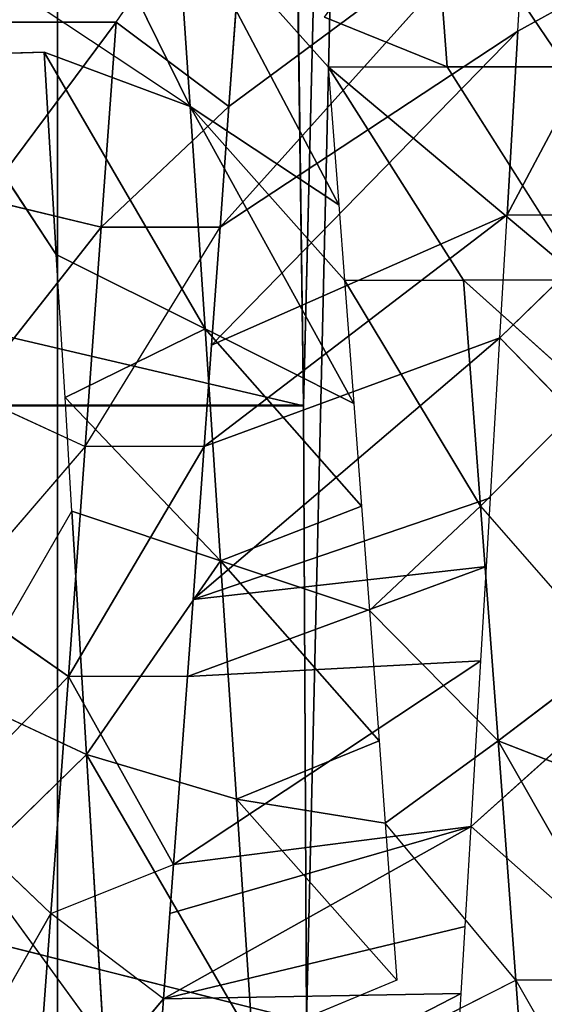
# Model space of a CAD drawing. Extents: x 143 to 263, y -61 to 82.
# Tile 287 of 656: x 154.657 to 155.043, y 72.245 to 72.969. Entities that reach past the tile are written whole.
import ezdxf

# ---------------------------------------------------------------- set-up
doc = ezdxf.new("R2010")
doc.units = 0
doc.header["$LTSCALE"] = 25.4
doc.layers.get('0').update_dxf_attribs({"color": 13, "linetype": 'CONTINUOUS'})

# ---------------------------------------------------------------- blocks, each defined once
blk = doc.blocks.new('ICE-BALL-8126_STL')
at = {"color": 41}
for p, q in [((9.96969, -48.84158, 96.50373), (10.14555, -48.74107, 96.49727)), ((9.40711, -48.84797, 93.07523), (9.22218, -48.74966, 93.14476)), ((9.40711, -48.84797, 93.07523), (9.22218, -48.74966, 93.14476)), ((9.27221, -48.84008, 93.12382), (9.22218, -48.74966, 93.14476)), ((9.96969, -48.75409, 96.50373), (9.79385, -48.85468, 96.49044)), ((9.96969, -48.75409, 96.50373), (9.79385, -48.85468, 96.49044)), ((9.96969, -48.75409, 96.50373), (9.96969, -48.84158, 96.50373)), ((9.5475, -48.99769, 96.6234), (0, -48.7633, 99.97118)), ((0, -48.7633, 99.97118), (10, -48.99556, 96.68291)), ((9.5475, -48.99769, 96.6234), (0, -48.7633, 99.97118)), ((9.54699, -48.99769, 93.24256), (0, -48.7633, 89.89464)), ((0, -48.7633, 89.89464), (10, -48.99556, 93.18291)), ((0, -48.7633, 89.89464), (10, -48.99556, 93.18291)), ((9.54699, -48.99769, 93.24256), (0, -48.7633, 89.89464)), ((0, -48.7633, 99.97118), (10, -48.99556, 96.68291)), ((9.49755, -48.85329, 93.04875), (9.40711, -48.76048, 93.07523)), ((9.40711, -48.84797, 93.07523), (9.40711, -48.76048, 93.07523)), ((9.82887, -48.76456, 96.49467), (9.79385, -48.85468, 96.49044)), ((9.49755, -48.85329, 93.04875), (9.58254, -48.7708, 93.02812)), ((9.62134, -48.8676, 96.45771), (9.7308, -48.77189, 96.48079)), ((9.79385, -48.85468, 96.49044), (9.7308, -48.77189, 96.48079)), ((9.85671, -48.87454, 92.98818), (9.77379, -48.78212, 92.99608)), ((9.53947, -48.78627, 96.43501), (9.45527, -48.88012, 96.40657)), ((9.53947, -48.78627, 96.43501), (9.62134, -48.8676, 96.45771)), ((9.85671, -48.87454, 92.98818), (9.93029, -48.79143, 92.98415)), ((9.45527, -48.79263, 96.40657), (9.29842, -48.89203, 96.33868)), ((9.45527, -48.79263, 96.40657), (9.45527, -48.88012, 96.40657)), ((9.29842, -48.80453, 96.33868), (9.15303, -48.90315, 96.25618)), ((9.29842, -48.89203, 96.33868), (9.29842, -48.80453, 96.33868)), ((9.16543, -48.83385, 93.17053), (9.32758, -49.0526, 93.51296)), ((9.16543, -48.83385, 93.17053), (9.32758, -49.0526, 93.51296)), ((9.16543, -48.83385, 93.17053), (9.41636, -49.05902, 93.47423)), ((9.16543, -48.83385, 93.17053), (9.41636, -49.05902, 93.47423)), ((9.27221, -48.84008, 93.12382), (9.16543, -48.83385, 93.17053)), ((10.14555, -48.82857, 96.49727), (9.96969, -48.84158, 96.50373)), ((10.14555, -48.82857, 96.49727), (9.96969, -48.84158, 96.50373)), ((9.40711, -48.84797, 93.07523), (9.27221, -48.84008, 93.12382)), ((9.27221, -48.84008, 93.12382), (9.41636, -49.05902, 93.47423)), ((9.27221, -48.84008, 93.12382), (9.41636, -49.05902, 93.47423)), ((9.27221, -48.84008, 93.12382), (9.50295, -49.06532, 93.4425)), ((9.27221, -48.84008, 93.12382), (9.50295, -49.06532, 93.4425)), ((9.40711, -48.84797, 93.07523), (9.27221, -48.84008, 93.12382)), ((9.79385, -48.85468, 96.49044), (9.96969, -48.84158, 96.50373)), ((9.79385, -48.85468, 96.49044), (9.96969, -48.84158, 96.50373)), ((9.96969, -48.84158, 96.50373), (9.85418, -48.93768, 96.49725)), ((10.0122, -48.92593, 96.50397), (9.96969, -48.84158, 96.50373)), ((9.50295, -49.06532, 93.4425), (9.40711, -48.84797, 93.07523)), ((9.40711, -48.84797, 93.07523), (9.57739, -49.07074, 93.4197)), ((9.40711, -48.84797, 93.07523), (9.57739, -49.07074, 93.4197)), ((9.49755, -48.85329, 93.04875), (9.40711, -48.84797, 93.07523)), ((9.50295, -49.06532, 93.4425), (9.40711, -48.84797, 93.07523)), ((9.49755, -48.85329, 93.04875), (9.57739, -49.07074, 93.4197)), ((9.49755, -48.85329, 93.04875), (9.57739, -49.07074, 93.4197)), ((9.49755, -48.85329, 93.04875), (9.68986, -49.07897, 93.39272)), ((9.49755, -48.85329, 93.04875), (9.68986, -49.07897, 93.39272)), ((9.61507, -48.86022, 93.02128), (9.49755, -48.85329, 93.04875)), ((9.79385, -48.85468, 96.49044), (9.62134, -48.8676, 96.45771)), ((9.79385, -48.85468, 96.49044), (9.62134, -48.8676, 96.45771)), ((9.69793, -48.94935, 96.47472), (9.79385, -48.85468, 96.49044)), ((9.79385, -48.85468, 96.49044), (9.85418, -48.93768, 96.49725)), ((9.61507, -48.86022, 93.02128), (9.68986, -49.07897, 93.39272)), ((9.61507, -48.86022, 93.02128), (9.68986, -49.07897, 93.39272)), ((9.6656, -48.8632, 93.0118), (9.61507, -48.86022, 93.02128)), ((9.68986, -49.07897, 93.39272), (9.6656, -48.8632, 93.0118)), ((9.6656, -48.8632, 93.0118), (9.74643, -49.08312, 93.38239)), ((9.6656, -48.8632, 93.0118), (9.74643, -49.08312, 93.38239)), ((9.73501, -48.86732, 93.001), (9.6656, -48.8632, 93.0118)), ((9.68986, -49.07897, 93.39272), (9.6656, -48.8632, 93.0118)), ((9.45527, -48.88012, 96.40657), (9.62134, -48.8676, 96.45771)), ((9.45527, -48.88012, 96.40657), (9.62134, -48.8676, 96.45771)), ((9.45527, -48.96762, 96.40657), (9.62134, -48.8676, 96.45771)), ((9.69793, -48.94935, 96.47472), (9.62134, -48.8676, 96.45771)), ((9.73501, -48.86732, 93.001), (9.74643, -49.08312, 93.38239)), ((9.73501, -48.86732, 93.001), (9.74643, -49.08312, 93.38239)), ((9.73501, -48.86732, 93.001), (9.88455, -49.09329, 93.36604)), ((9.73501, -48.86732, 93.001), (9.88455, -49.09329, 93.36604)), ((9.85671, -48.87454, 92.98818), (9.73501, -48.86732, 93.001)), ((9.85671, -48.87454, 92.98818), (9.88455, -49.09329, 93.36604)), ((9.85671, -48.87454, 92.98818), (9.88455, -49.09329, 93.36604)), ((9.85671, -48.87454, 92.98818), (9.92065, -49.09596, 93.3638)), ((9.85671, -48.87454, 92.98818), (9.92065, -49.09596, 93.3638)), ((9.93031, -48.87893, 92.98415), (9.85671, -48.87454, 92.98818)), ((9.93031, -48.87893, 92.98415), (9.98347, -49.10061, 93.36189)), ((9.93031, -48.87893, 92.98415), (9.98347, -49.10061, 93.36189)), ((9.97948, -48.88186, 92.98302), (9.93031, -48.87893, 92.98415)), ((9.29842, -48.97953, 96.33868), (9.45527, -48.88012, 96.40657)), ((9.45527, -48.96762, 96.40657), (9.45527, -48.88012, 96.40657)), ((9.97948, -48.88186, 92.98302), (9.98347, -49.10061, 93.36189)), ((9.97948, -48.88186, 92.98302), (9.98347, -49.10061, 93.36189)), ((9.97948, -48.88186, 92.98302), (10.0969, -49.10903, 93.36478)), ((9.97948, -48.88186, 92.98302), (10.0969, -49.10903, 93.36478)), ((10.10258, -48.88922, 92.98561), (9.97948, -48.88186, 92.98302)), ((9.15303, -48.90315, 96.25618), (9.29842, -48.89203, 96.33868)), ((9.15303, -48.90315, 96.25618), (9.29842, -48.89203, 96.33868)), ((9.26202, -48.98231, 96.31992), (9.29842, -48.89203, 96.33868)), ((9.29842, -48.97953, 96.33868), (9.29842, -48.89203, 96.33868)), ((9.96969, -48.92908, 96.50373), (9.8366, -49.04705, 96.68587)), ((9.96969, -48.92908, 96.50373), (9.8366, -49.04705, 96.68587)), ((9.85418, -48.93768, 96.49725), (9.96969, -48.92908, 96.50373)), ((9.96969, -48.92908, 96.50373), (10.01367, -49.03531, 96.69341)), ((9.66151, -49.05873, 96.66062), (9.79385, -48.94218, 96.49044)), ((9.66151, -49.05873, 96.66062), (9.79385, -48.94218, 96.49044)), ((9.69793, -48.94935, 96.47472), (9.79385, -48.94218, 96.49044)), ((9.79385, -48.94218, 96.49044), (9.85418, -48.93768, 96.49725)), ((9.8366, -49.04705, 96.68587), (9.79385, -48.94218, 96.49044)), ((9.8366, -49.04705, 96.68587), (9.79385, -48.94218, 96.49044)), ((9.85418, -48.93768, 96.49725), (9.8366, -49.04705, 96.68587)), ((9.85418, -48.93768, 96.49725), (9.8366, -49.04705, 96.68587)), ((9.62134, -48.9551, 96.45771), (9.69793, -48.94935, 96.47472)), ((9.69793, -48.94935, 96.47472), (9.66151, -49.05873, 96.66062)), ((9.69793, -48.94935, 96.47472), (9.66151, -49.05873, 96.66062)), ((9.49101, -49.07016, 96.61829), (9.62134, -48.9551, 96.45771)), ((9.49101, -49.07016, 96.61829), (9.62134, -48.9551, 96.45771)), ((9.54578, -48.96079, 96.43694), (9.62134, -48.9551, 96.45771)), ((9.66151, -49.05873, 96.66062), (9.62134, -48.9551, 96.45771)), ((9.66151, -49.05873, 96.66062), (9.62134, -48.9551, 96.45771)), ((9.54578, -48.96079, 96.43694), (9.32749, -49.0812, 96.55996)), ((9.54578, -48.96079, 96.43694), (9.32749, -49.0812, 96.55996)), ((9.45527, -48.96762, 96.40657), (9.54578, -48.96079, 96.43694)), ((9.54578, -48.96079, 96.43694), (9.49101, -49.07016, 96.61829)), ((9.54578, -48.96079, 96.43694), (9.49101, -49.07016, 96.61829)), ((9.29842, -48.97953, 96.33868), (9.39986, -48.97182, 96.38489)), ((9.45527, -48.96762, 96.40657), (9.32749, -49.0812, 96.55996)), ((9.45527, -48.96762, 96.40657), (9.32749, -49.0812, 96.55996)), ((9.39986, -48.97182, 96.38489), (9.32749, -49.0812, 96.55996)), ((9.39986, -48.97182, 96.38489), (9.32749, -49.0812, 96.55996)), ((9.39986, -48.97182, 96.38489), (9.45527, -48.96762, 96.40657)), ((9.29842, -48.97953, 96.33868), (9.17304, -49.09168, 96.48716)), ((9.5475, -48.99769, 96.6234), (9.125, -49.00351, 96.44846)), ((9.125, -49.00351, 93.41737), (9.54699, -48.99769, 93.24256)), ((9.125, -49.00351, 93.41737), (9.54699, -48.99769, 93.24256)), ((9.5475, -48.99769, 96.6234), (9.125, -49.00351, 96.44846)), ((9.54699, -48.99769, 93.24256), (10, -48.99556, 93.18291)), ((9.54699, -48.99769, 93.24256), (10, -48.99556, 93.18291)), ((9.54699, -48.99769, 93.24256), (9.54699, -50.79876, 93.24256)), ((9.54699, -48.99769, 93.24256), (9.54699, -50.79876, 93.24256)), ((10, -48.99556, 96.68291), (9.5475, -48.99769, 96.6234)), ((10, -48.99556, 96.68291), (9.5475, -48.99769, 96.6234)), ((9.5475, -50.79876, 96.6234), (9.5475, -48.99769, 96.6234)), ((9.5475, -50.79876, 96.6234), (9.5475, -48.99769, 96.6234)), ((9.26555, -49.13561, 93.54403), (9.12186, -49.03692, 93.63011)), ((10.01367, -49.03531, 96.69341), (9.80371, -49.15734, 96.87301)), ((10.01367, -49.03531, 96.69341), (9.80371, -49.15734, 96.87301)), ((9.8366, -49.04705, 96.68587), (10.01367, -49.03531, 96.69341)), ((9.8366, -49.04705, 96.68587), (10.01367, -49.03531, 96.69341)), ((9.32758, -49.0526, 93.51296), (9.24478, -49.04657, 93.55521)), ((9.26555, -49.13561, 93.54403), (9.32758, -49.0526, 93.51296)), ((9.41636, -49.05902, 93.47423), (9.32758, -49.0526, 93.51296)), ((9.32758, -49.0526, 93.51296), (9.41636, -49.14652, 93.47423)), ((9.66151, -49.05873, 96.66062), (9.8366, -49.04705, 96.68587)), ((9.66151, -49.05873, 96.66062), (9.8366, -49.04705, 96.68587)), ((9.8366, -49.04705, 96.68587), (9.80371, -49.15734, 96.87301)), ((9.8366, -49.04705, 96.68587), (9.80371, -49.15734, 96.87301)), ((9.50295, -49.06532, 93.4425), (9.41636, -49.05902, 93.47423)), ((9.57739, -49.15824, 93.4197), (9.41636, -49.05902, 93.47423)), ((9.41636, -49.14652, 93.47423), (9.41636, -49.05902, 93.47423)), ((9.66151, -49.05873, 96.66062), (9.49101, -49.07016, 96.61829)), ((9.66151, -49.05873, 96.66062), (9.49101, -49.07016, 96.61829)), ((9.54135, -49.17316, 96.8282), (9.66151, -49.05873, 96.66062)), ((9.54135, -49.17316, 96.8282), (9.66151, -49.05873, 96.66062)), ((9.66151, -49.05873, 96.66062), (9.62509, -49.1681, 96.84653)), ((9.66151, -49.05873, 96.66062), (9.62509, -49.1681, 96.84653)), ((9.66151, -49.05873, 96.66062), (9.80371, -49.15734, 96.87301)), ((9.66151, -49.05873, 96.66062), (9.80371, -49.15734, 96.87301)), ((9.57739, -49.07074, 93.4197), (9.50295, -49.06532, 93.4425)), ((9.49101, -49.07016, 96.61829), (9.28754, -49.18859, 96.7481)), ((9.49101, -49.07016, 96.61829), (9.28754, -49.18859, 96.7481)), ((9.32749, -49.0812, 96.55996), (9.49101, -49.07016, 96.61829)), ((9.32749, -49.0812, 96.55996), (9.49101, -49.07016, 96.61829)), ((9.43624, -49.17954, 96.79964), (9.49101, -49.07016, 96.61829)), ((9.43624, -49.17954, 96.79964), (9.49101, -49.07016, 96.61829)), ((9.54135, -49.17316, 96.8282), (9.49101, -49.07016, 96.61829)), ((9.54135, -49.17316, 96.8282), (9.49101, -49.07016, 96.61829)), ((9.68986, -49.07897, 93.39272), (9.57739, -49.07074, 93.4197)), ((9.57739, -49.07074, 93.4197), (9.57739, -49.15824, 93.4197)), ((9.57739, -49.07074, 93.4197), (9.74643, -49.17062, 93.38239)), ((9.08405, -49.20106, 96.6544), (9.32749, -49.0812, 96.55996)), ((9.08405, -49.20106, 96.6544), (9.32749, -49.0812, 96.55996)), ((9.17304, -49.09168, 96.48716), (9.32749, -49.0812, 96.55996)), ((9.17304, -49.09168, 96.48716), (9.32749, -49.0812, 96.55996)), ((9.32749, -49.0812, 96.55996), (9.25513, -49.19057, 96.73504)), ((9.32749, -49.0812, 96.55996), (9.28754, -49.18859, 96.7481)), ((9.74643, -49.08312, 93.38239), (9.68986, -49.07897, 93.39272)), ((9.88455, -49.09329, 93.36604), (9.74643, -49.08312, 93.38239)), ((9.88455, -49.09329, 93.36604), (9.74643, -49.08312, 93.38239)), ((9.74643, -49.08312, 93.38239), (9.74643, -49.17062, 93.38239)), ((9.74643, -49.17062, 93.38239), (9.88455, -49.09329, 93.36604)), ((9.74643, -49.17062, 93.38239), (9.88455, -49.09329, 93.36604)), ((9.92065, -49.09596, 93.3638), (9.88455, -49.09329, 93.36604)), ((9.92065, -49.18346, 93.3638), (9.88455, -49.09329, 93.36604)), ((9.98347, -49.10061, 93.36189), (9.92065, -49.09596, 93.3638)), ((9.98347, -49.10061, 93.36189), (9.92065, -49.18346, 93.3638)), ((10.0969, -49.10903, 93.36478), (9.98347, -49.10061, 93.36189)), ((9.98347, -49.10061, 93.36189), (10.0969, -49.19653, 93.36478)), ((9.41636, -49.14652, 93.47423), (9.26555, -49.13561, 93.54403)), ((9.26555, -49.22311, 93.54403), (9.26555, -49.13561, 93.54403)), ((9.26555, -49.13561, 93.54403), (9.3957, -49.23253, 93.48266)), ((9.26555, -49.13561, 93.54403), (9.3957, -49.23253, 93.48266)), ((9.41636, -49.14652, 93.47423), (9.26555, -49.13561, 93.54403)), ((9.26555, -49.22311, 93.54403), (9.26555, -49.13561, 93.54403)), ((9.41636, -49.14652, 93.47423), (9.3957, -49.23253, 93.48266)), ((9.41636, -49.14652, 93.47423), (9.3957, -49.23253, 93.48266)), ((9.41636, -49.14652, 93.47423), (9.57739, -49.15824, 93.4197)), ((9.53855, -49.24291, 93.43109), (9.41636, -49.14652, 93.47423)), ((9.41636, -49.14652, 93.47423), (9.57739, -49.15824, 93.4197)), ((9.53855, -49.24291, 93.43109), (9.41636, -49.14652, 93.47423)), ((10.01514, -49.14468, 96.88285), (9.80371, -49.15734, 96.87301)), ((10.01514, -49.14468, 96.88285), (9.80371, -49.15734, 96.87301)), ((9.88446, -49.24, 96.87949), (10.01514, -49.14468, 96.88285)), ((9.53855, -49.24291, 93.43109), (9.57739, -49.15824, 93.4197)), ((9.74643, -49.17062, 93.38239), (9.57739, -49.15824, 93.4197)), ((9.57739, -49.15824, 93.4197), (9.68833, -49.25386, 93.39302)), ((9.74643, -49.17062, 93.38239), (9.57739, -49.15824, 93.4197)), ((9.80371, -49.15734, 96.87301), (9.62509, -49.1681, 96.84653)), ((9.80371, -49.15734, 96.87301), (9.62509, -49.1681, 96.84653)), ((9.76184, -49.24736, 96.86832), (9.80371, -49.15734, 96.87301)), ((9.88446, -49.24, 96.87949), (9.80371, -49.15734, 96.87301)), ((9.62509, -49.1681, 96.84653), (9.54135, -49.17316, 96.8282)), ((9.76184, -49.24736, 96.86832), (9.62509, -49.1681, 96.84653)), ((9.54135, -49.17316, 96.8282), (9.43624, -49.17954, 96.79964)), ((9.74643, -49.17062, 93.38239), (9.68833, -49.25386, 93.39302)), ((9.74643, -49.17062, 93.38239), (9.92065, -49.18346, 93.3638)), ((9.84308, -49.26524, 93.36965), (9.74643, -49.17062, 93.38239)), ((9.74643, -49.17062, 93.38239), (9.92065, -49.18346, 93.3638)), ((0, -49.17873, 107.66647), (23, -49.17873, 107.66647)), ((0, -49.17873, 107.66647), (23, -49.17873, 107.66647)), ((23, -49.17873, 82.19936), (0, -49.17873, 82.19936)), ((23, -49.17873, 82.19936), (0, -49.17873, 82.19936)), ((9.43624, -49.17954, 96.79964), (9.28754, -49.18859, 96.7481)), ((9.43624, -49.17954, 96.79964), (9.28754, -49.18859, 96.7481)), ((9.29033, -49.27592, 96.74919), (9.43624, -49.17954, 96.79964)), ((9.28754, -49.18859, 96.7481), (9.29033, -49.27592, 96.74919)), ((9.84308, -49.26524, 93.36965), (9.92065, -49.18346, 93.3638)), ((10.0969, -49.19653, 93.36478), (9.92065, -49.18346, 93.3638)), ((10.0969, -49.19653, 93.36478), (9.92065, -49.18346, 93.3638)), ((10.0969, -49.28403, 93.36478), (9.92065, -49.18346, 93.3638))]:
    blk.add_line(p, q, dxfattribs=at)
mesh = blk.add_polyface(dxfattribs=at)
corners = [(23, -47.61319, 112.57052), (0, -49.17873, 107.66647), (23, -49.17873, 107.66647), (0, -47.61319, 112.57052)]
mesh.append_faces([[corners[k] for k in face] for face in [(0, 1, 2), (1, 0, 3)]], dxfattribs={"vtx0": -1, "color": 41})
mesh = blk.add_polyface(dxfattribs=at)
corners = [(23, -49.17873, 82.19936), (0, -47.61319, 77.2953), (23, -47.61319, 77.2953), (0, -49.17873, 82.19936)]
mesh.append_faces([[corners[k] for k in face] for face in [(0, 1, 2), (1, 0, 3)]], dxfattribs={"vtx0": -1, "color": 41})
mesh = blk.add_polyface(dxfattribs=at)
corners = [(10.14555, -48.82857, 96.49727), (9.96969, -48.84158, 96.50373), (10.14555, -48.74107, 96.49727)]
mesh.append_faces([[corners[k] for k in face] for face in [(0, 1, 2)]], dxfattribs={"color": 41})
mesh = blk.add_polyface(dxfattribs=at)
corners = [(9.40711, -48.76048, 93.07523), (9.22218, -48.74966, 93.14476), (9.40711, -48.84797, 93.07523)]
mesh.append_faces([[corners[k] for k in face] for face in [(0, 1, 2)]], dxfattribs={"color": 41})
mesh = blk.add_polyface(dxfattribs=at)
corners = [(9.40711, -48.84797, 93.07523), (9.22218, -48.74966, 93.14476), (9.27221, -48.84008, 93.12382)]
mesh.append_faces([[corners[k] for k in face] for face in [(0, 1, 2)]], dxfattribs={"color": 41})
mesh = blk.add_polyface(dxfattribs=at)
corners = [(9.96969, -48.84158, 96.50373), (9.79385, -48.85468, 96.49044), (9.96969, -48.75409, 96.50373)]
mesh.append_faces([[corners[k] for k in face] for face in [(0, 1, 2)]], dxfattribs={"color": 41})
mesh = blk.add_polyface(dxfattribs=at)
corners = [(9.96969, -48.75409, 96.50373), (9.79385, -48.85468, 96.49044), (9.82887, -48.76456, 96.49467)]
mesh.append_faces([[corners[k] for k in face] for face in [(0, 1, 2)]], dxfattribs={"color": 41})
mesh = blk.add_polyface(dxfattribs=at)
corners = [(0, -48.7633, 99.97118), (10, -48.99556, 96.68291), (9.5475, -48.99769, 96.6234)]
mesh.append_faces([[corners[k] for k in face] for face in [(0, 1, 2)]], dxfattribs={"color": 41})
mesh = blk.add_polyface(dxfattribs=at)
corners = [(0, -48.7633, 99.97118), (9.5475, -48.99769, 96.6234), (9.125, -49.00351, 96.44846)]
mesh.append_faces([[corners[k] for k in face] for face in [(0, 1, 2)]], dxfattribs={"color": 41})
mesh = blk.add_polyface(dxfattribs=at)
corners = [(9.125, -49.00351, 93.41737), (9.54699, -48.99769, 93.24256), (0, -48.7633, 89.89464)]
mesh.append_faces([[corners[k] for k in face] for face in [(0, 1, 2)]], dxfattribs={"color": 41})
mesh = blk.add_polyface(dxfattribs=at)
corners = [(10, -48.99556, 93.18291), (21.2, -48.7633, 89.89464), (0, -48.7633, 89.89464)]
mesh.append_faces([[corners[k] for k in face] for face in [(0, 1, 2)]], dxfattribs={"color": 41})
mesh = blk.add_polyface(dxfattribs=at)
corners = [(9.54699, -48.99769, 93.24256), (10, -48.99556, 93.18291), (0, -48.7633, 89.89464)]
mesh.append_faces([[corners[k] for k in face] for face in [(0, 1, 2)]], dxfattribs={"color": 41})
mesh = blk.add_polyface(dxfattribs=at)
corners = [(21.2, -48.7633, 99.97118), (10, -48.99556, 96.68291), (0, -48.7633, 99.97118)]
mesh.append_faces([[corners[k] for k in face] for face in [(0, 1, 2)]], dxfattribs={"color": 41})
mesh = blk.add_polyface(dxfattribs=at)
corners = [(9.58254, -48.7708, 93.02812), (9.40711, -48.76048, 93.07523), (9.49755, -48.85329, 93.04875)]
mesh.append_faces([[corners[k] for k in face] for face in [(0, 1, 2)]], dxfattribs={"color": 41})
mesh = blk.add_polyface(dxfattribs=at)
corners = [(9.79385, -48.85468, 96.49044), (9.62134, -48.8676, 96.45771), (9.7308, -48.77189, 96.48079)]
mesh.append_faces([[corners[k] for k in face] for face in [(0, 1, 2)]], dxfattribs={"color": 41})
mesh = blk.add_polyface(dxfattribs=at)
corners = [(9.93029, -48.79143, 92.98415), (9.77379, -48.78212, 92.99608), (9.85671, -48.87454, 92.98818)]
mesh.append_faces([[corners[k] for k in face] for face in [(0, 1, 2)]], dxfattribs={"color": 41})
mesh = blk.add_polyface(dxfattribs=at)
corners = [(9.62134, -48.8676, 96.45771), (9.45527, -48.88012, 96.40657), (9.53947, -48.78627, 96.43501)]
mesh.append_faces([[corners[k] for k in face] for face in [(0, 1, 2)]], dxfattribs={"color": 41})
mesh = blk.add_polyface(dxfattribs=at)
corners = [(9.45527, -48.79263, 96.40657), (9.29842, -48.97953, 96.33868), (9.29842, -48.89203, 96.33868), (9.45527, -48.88012, 96.40657)]
mesh.append_faces([[corners[k] for k in face] for face in [(0, 1, 2), (1, 0, 3)]], dxfattribs={"vtx0": -1, "color": 41})
mesh = blk.add_polyface(dxfattribs=at)
corners = [(10.16513, -48.80547, 92.98991), (9.96896, -48.79373, 92.98316), (10.10258, -48.88922, 92.98561)]
mesh.append_faces([[corners[k] for k in face] for face in [(0, 1, 2)]], dxfattribs={"color": 41})
mesh = blk.add_polyface(dxfattribs=at)
corners = [(9.29842, -48.89203, 96.33868), (9.15303, -48.90315, 96.25618), (9.29842, -48.80453, 96.33868)]
mesh.append_faces([[corners[k] for k in face] for face in [(0, 1, 2)]], dxfattribs={"color": 41})
mesh = blk.add_polyface(dxfattribs=at)
corners = [(9.24478, -49.04657, 93.55521), (9.32758, -49.0526, 93.51296), (9.16543, -48.83385, 93.17053)]
mesh.append_faces([[corners[k] for k in face] for face in [(0, 1, 2)]], dxfattribs={"color": 41})
mesh = blk.add_polyface(dxfattribs=at)
corners = [(9.32758, -49.0526, 93.51296), (9.41636, -49.05902, 93.47423), (9.16543, -48.83385, 93.17053)]
mesh.append_faces([[corners[k] for k in face] for face in [(0, 1, 2)]], dxfattribs={"color": 41})
mesh = blk.add_polyface(dxfattribs=at)
corners = [(9.41636, -49.05902, 93.47423), (9.27221, -48.84008, 93.12382), (9.16543, -48.83385, 93.17053)]
mesh.append_faces([[corners[k] for k in face] for face in [(0, 1, 2)]], dxfattribs={"color": 41})
mesh = blk.add_polyface(dxfattribs=at)
corners = [(10.14555, -48.82857, 96.49727), (10.0122, -48.92593, 96.50397), (9.96969, -48.84158, 96.50373)]
mesh.append_faces([[corners[k] for k in face] for face in [(0, 1, 2)]], dxfattribs={"color": 41})
mesh = blk.add_polyface(dxfattribs=at)
corners = [(9.41636, -49.05902, 93.47423), (9.50295, -49.06532, 93.4425), (9.27221, -48.84008, 93.12382)]
mesh.append_faces([[corners[k] for k in face] for face in [(0, 1, 2)]], dxfattribs={"color": 41})
mesh = blk.add_polyface(dxfattribs=at)
corners = [(9.50295, -49.06532, 93.4425), (9.40711, -48.84797, 93.07523), (9.27221, -48.84008, 93.12382)]
mesh.append_faces([[corners[k] for k in face] for face in [(0, 1, 2)]], dxfattribs={"color": 41})
mesh = blk.add_polyface(dxfattribs=at)
corners = [(9.96969, -48.84158, 96.50373), (9.85418, -48.93768, 96.49725), (9.79385, -48.85468, 96.49044)]
mesh.append_faces([[corners[k] for k in face] for face in [(0, 1, 2)]], dxfattribs={"color": 41})
mesh = blk.add_polyface(dxfattribs=at)
corners = [(9.50295, -49.06532, 93.4425), (9.57739, -49.07074, 93.4197), (9.40711, -48.84797, 93.07523)]
mesh.append_faces([[corners[k] for k in face] for face in [(0, 1, 2)]], dxfattribs={"color": 41})
mesh = blk.add_polyface(dxfattribs=at)
corners = [(9.57739, -49.07074, 93.4197), (9.49755, -48.85329, 93.04875), (9.40711, -48.84797, 93.07523)]
mesh.append_faces([[corners[k] for k in face] for face in [(0, 1, 2)]], dxfattribs={"color": 41})
mesh = blk.add_polyface(dxfattribs=at)
corners = [(9.57739, -49.07074, 93.4197), (9.68986, -49.07897, 93.39272), (9.49755, -48.85329, 93.04875)]
mesh.append_faces([[corners[k] for k in face] for face in [(0, 1, 2)]], dxfattribs={"color": 41})
mesh = blk.add_polyface(dxfattribs=at)
corners = [(9.68986, -49.07897, 93.39272), (9.61507, -48.86022, 93.02128), (9.49755, -48.85329, 93.04875)]
mesh.append_faces([[corners[k] for k in face] for face in [(0, 1, 2)]], dxfattribs={"color": 41})
mesh = blk.add_polyface(dxfattribs=at)
corners = [(9.79385, -48.85468, 96.49044), (9.69793, -48.94935, 96.47472), (9.62134, -48.8676, 96.45771)]
mesh.append_faces([[corners[k] for k in face] for face in [(0, 1, 2)]], dxfattribs={"color": 41})
mesh = blk.add_polyface(dxfattribs=at)
corners = [(9.68986, -49.07897, 93.39272), (9.6656, -48.8632, 93.0118), (9.61507, -48.86022, 93.02128)]
mesh.append_faces([[corners[k] for k in face] for face in [(0, 1, 2)]], dxfattribs={"color": 41})
mesh = blk.add_polyface(dxfattribs=at)
corners = [(9.68986, -49.07897, 93.39272), (9.74643, -49.08312, 93.38239), (9.6656, -48.8632, 93.0118)]
mesh.append_faces([[corners[k] for k in face] for face in [(0, 1, 2)]], dxfattribs={"color": 41})
mesh = blk.add_polyface(dxfattribs=at)
corners = [(9.74643, -49.08312, 93.38239), (9.73501, -48.86732, 93.001), (9.6656, -48.8632, 93.0118)]
mesh.append_faces([[corners[k] for k in face] for face in [(0, 1, 2)]], dxfattribs={"color": 41})
mesh = blk.add_polyface(dxfattribs=at)
corners = [(9.62134, -48.8676, 96.45771), (9.45527, -48.96762, 96.40657), (9.45527, -48.88012, 96.40657)]
mesh.append_faces([[corners[k] for k in face] for face in [(0, 1, 2)]], dxfattribs={"color": 41})
mesh = blk.add_polyface(dxfattribs=at)
corners = [(9.74643, -49.08312, 93.38239), (9.88455, -49.09329, 93.36604), (9.73501, -48.86732, 93.001)]
mesh.append_faces([[corners[k] for k in face] for face in [(0, 1, 2)]], dxfattribs={"color": 41})
mesh = blk.add_polyface(dxfattribs=at)
corners = [(9.88455, -49.09329, 93.36604), (9.85671, -48.87454, 92.98818), (9.73501, -48.86732, 93.001)]
mesh.append_faces([[corners[k] for k in face] for face in [(0, 1, 2)]], dxfattribs={"color": 41})
mesh = blk.add_polyface(dxfattribs=at)
corners = [(9.88455, -49.09329, 93.36604), (9.92065, -49.09596, 93.3638), (9.85671, -48.87454, 92.98818)]
mesh.append_faces([[corners[k] for k in face] for face in [(0, 1, 2)]], dxfattribs={"color": 41})
mesh = blk.add_polyface(dxfattribs=at)
corners = [(9.85671, -48.87454, 92.98818), (9.98347, -49.10061, 93.36189), (9.93031, -48.87893, 92.98415), (9.92065, -49.09596, 93.3638)]
mesh.append_faces([[corners[k] for k in face] for face in [(0, 1, 2), (1, 0, 3)]], dxfattribs={"vtx0": -1, "color": 41})
mesh = blk.add_polyface(dxfattribs=at)
corners = [(9.98347, -49.10061, 93.36189), (9.97948, -48.88186, 92.98302), (9.93031, -48.87893, 92.98415)]
mesh.append_faces([[corners[k] for k in face] for face in [(0, 1, 2)]], dxfattribs={"color": 41})
mesh = blk.add_polyface(dxfattribs=at)
corners = [(10.0969, -49.10903, 93.36478), (9.97948, -48.88186, 92.98302), (9.98347, -49.10061, 93.36189)]
mesh.append_faces([[corners[k] for k in face] for face in [(0, 1, 2)]], dxfattribs={"color": 41})
mesh = blk.add_polyface(dxfattribs=at)
corners = [(10.0969, -49.10903, 93.36478), (10.10258, -48.88922, 92.98561), (9.97948, -48.88186, 92.98302)]
mesh.append_faces([[corners[k] for k in face] for face in [(0, 1, 2)]], dxfattribs={"color": 41})
mesh = blk.add_polyface(dxfattribs=at)
corners = [(9.29842, -48.89203, 96.33868), (9.26202, -48.98231, 96.31992), (9.15303, -48.90315, 96.25618)]
mesh.append_faces([[corners[k] for k in face] for face in [(0, 1, 2)]], dxfattribs={"color": 41})
mesh = blk.add_polyface(dxfattribs=at)
corners = [(10.01367, -49.03531, 96.69341), (9.8366, -49.04705, 96.68587), (9.96969, -48.92908, 96.50373)]
mesh.append_faces([[corners[k] for k in face] for face in [(0, 1, 2)]], dxfattribs={"color": 41})
mesh = blk.add_polyface(dxfattribs=at)
corners = [(9.8366, -49.04705, 96.68587), (9.85418, -48.93768, 96.49725), (9.96969, -48.92908, 96.50373)]
mesh.append_faces([[corners[k] for k in face] for face in [(0, 1, 2)]], dxfattribs={"color": 41})
mesh = blk.add_polyface(dxfattribs=at)
corners = [(9.66151, -49.05873, 96.66062), (9.69793, -48.94935, 96.47472), (9.79385, -48.94218, 96.49044)]
mesh.append_faces([[corners[k] for k in face] for face in [(0, 1, 2)]], dxfattribs={"color": 41})
mesh = blk.add_polyface(dxfattribs=at)
corners = [(9.8366, -49.04705, 96.68587), (9.66151, -49.05873, 96.66062), (9.79385, -48.94218, 96.49044)]
mesh.append_faces([[corners[k] for k in face] for face in [(0, 1, 2)]], dxfattribs={"color": 41})
mesh = blk.add_polyface(dxfattribs=at)
corners = [(9.8366, -49.04705, 96.68587), (9.79385, -48.94218, 96.49044), (9.85418, -48.93768, 96.49725)]
mesh.append_faces([[corners[k] for k in face] for face in [(0, 1, 2)]], dxfattribs={"color": 41})
mesh = blk.add_polyface(dxfattribs=at)
corners = [(9.66151, -49.05873, 96.66062), (9.62134, -48.9551, 96.45771), (9.69793, -48.94935, 96.47472)]
mesh.append_faces([[corners[k] for k in face] for face in [(0, 1, 2)]], dxfattribs={"color": 41})
mesh = blk.add_polyface(dxfattribs=at)
corners = [(9.49101, -49.07016, 96.61829), (9.54578, -48.96079, 96.43694), (9.62134, -48.9551, 96.45771)]
mesh.append_faces([[corners[k] for k in face] for face in [(0, 1, 2)]], dxfattribs={"color": 41})
mesh = blk.add_polyface(dxfattribs=at)
corners = [(9.66151, -49.05873, 96.66062), (9.49101, -49.07016, 96.61829), (9.62134, -48.9551, 96.45771)]
mesh.append_faces([[corners[k] for k in face] for face in [(0, 1, 2)]], dxfattribs={"color": 41})
mesh = blk.add_polyface(dxfattribs=at)
corners = [(9.49101, -49.07016, 96.61829), (9.32749, -49.0812, 96.55996), (9.54578, -48.96079, 96.43694)]
mesh.append_faces([[corners[k] for k in face] for face in [(0, 1, 2)]], dxfattribs={"color": 41})
mesh = blk.add_polyface(dxfattribs=at)
corners = [(9.32749, -49.0812, 96.55996), (9.45527, -48.96762, 96.40657), (9.54578, -48.96079, 96.43694)]
mesh.append_faces([[corners[k] for k in face] for face in [(0, 1, 2)]], dxfattribs={"color": 41})
mesh = blk.add_polyface(dxfattribs=at)
corners = [(9.39986, -48.97182, 96.38489), (9.17304, -49.09168, 96.48716), (9.29842, -48.97953, 96.33868), (9.32749, -49.0812, 96.55996)]
mesh.append_faces([[corners[k] for k in face] for face in [(0, 1, 2), (1, 0, 3)]], dxfattribs={"vtx0": -1, "color": 41})
mesh = blk.add_polyface(dxfattribs=at)
corners = [(9.32749, -49.0812, 96.55996), (9.39986, -48.97182, 96.38489), (9.45527, -48.96762, 96.40657)]
mesh.append_faces([[corners[k] for k in face] for face in [(0, 1, 2)]], dxfattribs={"color": 41})
mesh = blk.add_polyface(dxfattribs=at)
corners = [(9.54699, -50.79876, 93.24256), (9.125, -49.00351, 93.41737), (9.125, -50.80437, 93.41737), (9.54699, -48.99769, 93.24256)]
mesh.append_faces([[corners[k] for k in face] for face in [(0, 1, 2), (1, 0, 3)]], dxfattribs={"vtx0": -1, "color": 41})
mesh = blk.add_polyface(dxfattribs=at)
corners = [(9.5475, -48.99769, 96.6234), (9.125, -50.80437, 96.44846), (9.125, -49.00351, 96.44846), (9.5475, -50.79876, 96.6234)]
mesh.append_faces([[corners[k] for k in face] for face in [(0, 1, 2), (1, 0, 3)]], dxfattribs={"vtx0": -1, "color": 41})
mesh = blk.add_polyface(dxfattribs=at)
corners = [(9.54699, -50.79876, 93.24256), (10, -48.99556, 93.18291), (9.54699, -48.99769, 93.24256), (10, -50.79671, 93.18291)]
mesh.append_faces([[corners[k] for k in face] for face in [(0, 1, 2), (1, 0, 3)]], dxfattribs={"vtx0": -1, "color": 41})
mesh = blk.add_polyface(dxfattribs=at)
corners = [(10, -48.99556, 96.68291), (9.5475, -50.79876, 96.6234), (9.5475, -48.99769, 96.6234), (10, -50.79671, 96.68291)]
mesh.append_faces([[corners[k] for k in face] for face in [(0, 1, 2), (1, 0, 3)]], dxfattribs={"vtx0": -1, "color": 41})
mesh = blk.add_polyface(dxfattribs=at)
corners = [(9.26555, -49.22311, 93.54403), (9.12186, -49.12442, 93.63011), (9.12186, -49.21192, 93.63011), (9.12186, -49.03692, 93.63011), (9.26555, -49.13561, 93.54403)]
mesh.append_faces([[corners[k] for k in face] for face in [(0, 1, 2), (3, 0, 4)]], dxfattribs={"vtx0": -1, "color": 41})
mesh.append_faces([[corners[k] for k in face] for face in [(1, 0, 3)]], dxfattribs={"vtx0": -1, "vtx1": -1, "color": 41})
mesh = blk.add_polyface(dxfattribs=at)
corners = [(10.01514, -49.14468, 96.88285), (9.80371, -49.15734, 96.87301), (10.01367, -49.03531, 96.69341)]
mesh.append_faces([[corners[k] for k in face] for face in [(0, 1, 2)]], dxfattribs={"color": 41})
mesh = blk.add_polyface(dxfattribs=at)
corners = [(9.80371, -49.15734, 96.87301), (9.8366, -49.04705, 96.68587), (10.01367, -49.03531, 96.69341)]
mesh.append_faces([[corners[k] for k in face] for face in [(0, 1, 2)]], dxfattribs={"color": 41})
mesh = blk.add_polyface(dxfattribs=at)
corners = [(9.41636, -49.14652, 93.47423), (9.32758, -49.0526, 93.51296), (9.26555, -49.13561, 93.54403)]
mesh.append_faces([[corners[k] for k in face] for face in [(0, 1, 2)]], dxfattribs={"color": 41})
mesh = blk.add_polyface(dxfattribs=at)
corners = [(9.80371, -49.15734, 96.87301), (9.66151, -49.05873, 96.66062), (9.8366, -49.04705, 96.68587)]
mesh.append_faces([[corners[k] for k in face] for face in [(0, 1, 2)]], dxfattribs={"color": 41})
mesh = blk.add_polyface(dxfattribs=at)
corners = [(9.57739, -49.15824, 93.4197), (9.41636, -49.05902, 93.47423), (9.41636, -49.14652, 93.47423)]
mesh.append_faces([[corners[k] for k in face] for face in [(0, 1, 2)]], dxfattribs={"color": 41})
mesh = blk.add_polyface(dxfattribs=at)
corners = [(9.54135, -49.17316, 96.8282), (9.49101, -49.07016, 96.61829), (9.66151, -49.05873, 96.66062)]
mesh.append_faces([[corners[k] for k in face] for face in [(0, 1, 2)]], dxfattribs={"color": 41})
mesh = blk.add_polyface(dxfattribs=at)
corners = [(9.62509, -49.1681, 96.84653), (9.54135, -49.17316, 96.8282), (9.66151, -49.05873, 96.66062)]
mesh.append_faces([[corners[k] for k in face] for face in [(0, 1, 2)]], dxfattribs={"color": 41})
mesh = blk.add_polyface(dxfattribs=at)
corners = [(9.80371, -49.15734, 96.87301), (9.62509, -49.1681, 96.84653), (9.66151, -49.05873, 96.66062)]
mesh.append_faces([[corners[k] for k in face] for face in [(0, 1, 2)]], dxfattribs={"color": 41})
mesh = blk.add_polyface(dxfattribs=at)
corners = [(9.43624, -49.17954, 96.79964), (9.28754, -49.18859, 96.7481), (9.49101, -49.07016, 96.61829)]
mesh.append_faces([[corners[k] for k in face] for face in [(0, 1, 2)]], dxfattribs={"color": 41})
mesh = blk.add_polyface(dxfattribs=at)
corners = [(9.28754, -49.18859, 96.7481), (9.32749, -49.0812, 96.55996), (9.49101, -49.07016, 96.61829)]
mesh.append_faces([[corners[k] for k in face] for face in [(0, 1, 2)]], dxfattribs={"color": 41})
mesh = blk.add_polyface(dxfattribs=at)
corners = [(9.54135, -49.17316, 96.8282), (9.43624, -49.17954, 96.79964), (9.49101, -49.07016, 96.61829)]
mesh.append_faces([[corners[k] for k in face] for face in [(0, 1, 2)]], dxfattribs={"color": 41})
mesh = blk.add_polyface(dxfattribs=at)
corners = [(9.74643, -49.17062, 93.38239), (9.57739, -49.07074, 93.4197), (9.57739, -49.15824, 93.4197)]
mesh.append_faces([[corners[k] for k in face] for face in [(0, 1, 2)]], dxfattribs={"color": 41})
mesh = blk.add_polyface(dxfattribs=at)
corners = [(9.08405, -49.20106, 96.6544), (9.17304, -49.09168, 96.48716), (9.32749, -49.0812, 96.55996)]
mesh.append_faces([[corners[k] for k in face] for face in [(0, 1, 2)]], dxfattribs={"color": 41})
mesh = blk.add_polyface(dxfattribs=at)
corners = [(9.25513, -49.19057, 96.73504), (9.08405, -49.20106, 96.6544), (9.32749, -49.0812, 96.55996)]
mesh.append_faces([[corners[k] for k in face] for face in [(0, 1, 2)]], dxfattribs={"color": 41})
mesh = blk.add_polyface(dxfattribs=at)
corners = [(9.88455, -49.09329, 93.36604), (9.74643, -49.08312, 93.38239), (9.74643, -49.17062, 93.38239)]
mesh.append_faces([[corners[k] for k in face] for face in [(0, 1, 2)]], dxfattribs={"color": 41})
mesh = blk.add_polyface(dxfattribs=at)
corners = [(9.92065, -49.18346, 93.3638), (9.88455, -49.09329, 93.36604), (9.74643, -49.17062, 93.38239)]
mesh.append_faces([[corners[k] for k in face] for face in [(0, 1, 2)]], dxfattribs={"color": 41})
mesh = blk.add_polyface(dxfattribs=at)
corners = [(10.0969, -49.19653, 93.36478), (9.98347, -49.10061, 93.36189), (9.92065, -49.18346, 93.3638)]
mesh.append_faces([[corners[k] for k in face] for face in [(0, 1, 2)]], dxfattribs={"color": 41})
mesh = blk.add_polyface(dxfattribs=at)
corners = [(9.3957, -49.23253, 93.48266), (9.26555, -49.13561, 93.54403), (9.26555, -49.22311, 93.54403)]
mesh.append_faces([[corners[k] for k in face] for face in [(0, 1, 2)]], dxfattribs={"color": 41})
mesh = blk.add_polyface(dxfattribs=at)
corners = [(9.41636, -49.14652, 93.47423), (9.26555, -49.13561, 93.54403), (9.3957, -49.23253, 93.48266)]
mesh.append_faces([[corners[k] for k in face] for face in [(0, 1, 2)]], dxfattribs={"color": 41})
mesh = blk.add_polyface(dxfattribs=at)
corners = [(9.53855, -49.24291, 93.43109), (9.41636, -49.14652, 93.47423), (9.3957, -49.23253, 93.48266)]
mesh.append_faces([[corners[k] for k in face] for face in [(0, 1, 2)]], dxfattribs={"color": 41})
mesh = blk.add_polyface(dxfattribs=at)
corners = [(9.57739, -49.15824, 93.4197), (9.41636, -49.14652, 93.47423), (9.53855, -49.24291, 93.43109)]
mesh.append_faces([[corners[k] for k in face] for face in [(0, 1, 2)]], dxfattribs={"color": 41})
mesh = blk.add_polyface(dxfattribs=at)
corners = [(10.01514, -49.14468, 96.88285), (9.88446, -49.24, 96.87949), (9.80371, -49.15734, 96.87301)]
mesh.append_faces([[corners[k] for k in face] for face in [(0, 1, 2)]], dxfattribs={"color": 41})
mesh = blk.add_polyface(dxfattribs=at)
corners = [(9.74643, -49.17062, 93.38239), (9.57739, -49.15824, 93.4197), (9.68833, -49.25386, 93.39302)]
mesh.append_faces([[corners[k] for k in face] for face in [(0, 1, 2)]], dxfattribs={"color": 41})
mesh = blk.add_polyface(dxfattribs=at)
corners = [(9.80371, -49.15734, 96.87301), (9.76184, -49.24736, 96.86832), (9.62509, -49.1681, 96.84653)]
mesh.append_faces([[corners[k] for k in face] for face in [(0, 1, 2)]], dxfattribs={"color": 41})
mesh = blk.add_polyface(dxfattribs=at)
corners = [(9.92065, -49.18346, 93.3638), (9.74643, -49.17062, 93.38239), (9.84308, -49.26524, 93.36965)]
mesh.append_faces([[corners[k] for k in face] for face in [(0, 1, 2)]], dxfattribs={"color": 41})
mesh = blk.add_polyface(dxfattribs=at)
corners = [(23, -49.17873, 107.66647), (0, -50.23174, 102.62744), (23, -50.23174, 102.62744), (0, -49.17873, 107.66647)]
mesh.append_faces([[corners[k] for k in face] for face in [(0, 1, 2), (1, 0, 3)]], dxfattribs={"vtx0": -1, "color": 41})
mesh = blk.add_polyface(dxfattribs=at)
corners = [(23, -50.23174, 87.23838), (0, -49.17873, 82.19936), (23, -49.17873, 82.19936), (0, -50.23174, 87.23838)]
mesh.append_faces([[corners[k] for k in face] for face in [(0, 1, 2), (1, 0, 3)]], dxfattribs={"vtx0": -1, "color": 41})
mesh = blk.add_polyface(dxfattribs=at)
corners = [(9.43624, -49.17954, 96.79964), (9.29033, -49.27592, 96.74919), (9.28754, -49.18859, 96.7481)]
mesh.append_faces([[corners[k] for k in face] for face in [(0, 1, 2)]], dxfattribs={"color": 41})
mesh = blk.add_polyface(dxfattribs=at)
corners = [(10.0969, -49.19653, 93.36478), (9.92065, -49.18346, 93.3638), (10.0969, -49.28403, 93.36478)]
mesh.append_faces([[corners[k] for k in face] for face in [(0, 1, 2)]], dxfattribs={"color": 41})

msp = doc.modelspace()

# ---------------------------------------------------------------- block references
at = {"color": 0, "rotation": 270}
msp.add_blockref('ICE-BALL-8126_STL', (203.86356, 82.23263), dxfattribs=at)

doc.saveas('drawing.dxf')
